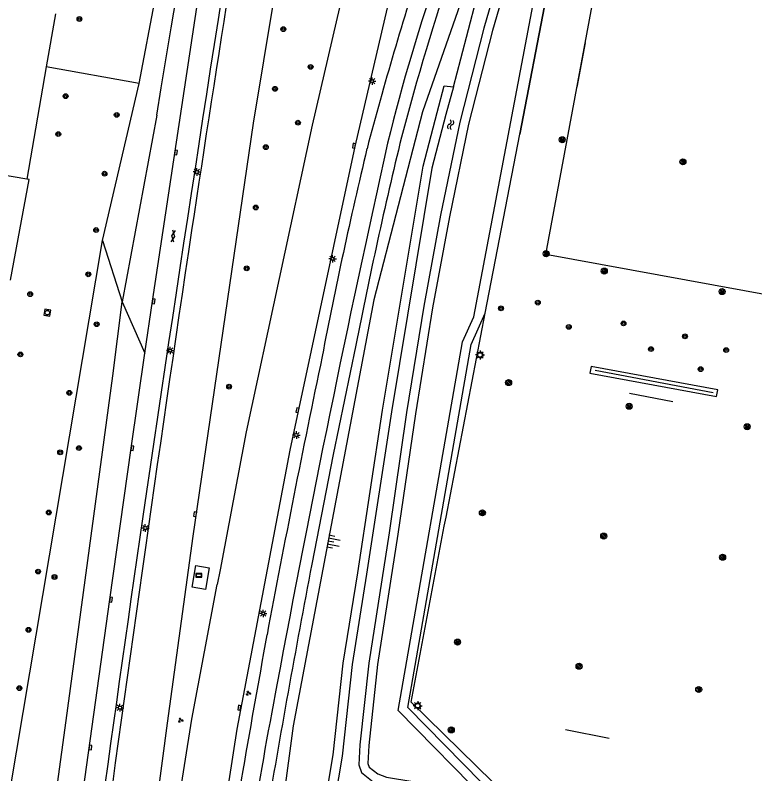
# Model space of a CAD drawing. Extents: x 130998 to 133001, y 398999 to 403002.
# Drawn here: x 132747.8 to 132870.8, y 399072.4 to 399198.5 of the extents above; entities that cross this region are included whole.
import ezdxf

# ---------------------------------------------------------------- set-up
doc = ezdxf.new("R2010")
doc.units = 0
for name, color, linetype in [('bs-afsc-ballenvanger', 7, 'Continuous'), ('bs-afsc-belijning', 7, 'Continuous'), ('bs-afsc-doel', 7, 'Continuous'), ('bs-afsc-poort', 7, 'Continuous'), ('bs-symb-cornervlag', 7, 'Continuous'), ('bs-symb-sproeier', 7, 'Continuous'), ('bs-symb-veldverlichting', 7, 'Continuous'), ('gg-afsc-hekwerk', 7, 'Continuous'), ('gg-knt-BGT kruinlijn', 7, 'Continuous'), ('gg-knt-bovenkant onderkant talud', 7, 'Continuous'), ('gg-knt-verharding', 7, 'Continuous'), ('gg-kntw-bovenkant insteek waterloop', 7, 'Continuous'), ('gt-grn-groengrens', 7, 'Continuous'), ('gt-grn-groengrens NZ', 7, 'Continuous'), ('gt-symb-boom', 7, 'Continuous'), ('gt-symb-gesloten verharding', 7, 'Continuous'), ('gt-symb-groenvak', 7, 'Continuous'), ('gt-symb-kolk', 7, 'Continuous'), ('gt-symb-lichtmast', 7, 'Continuous'), ('gt-symb-reclamebord', 7, 'Continuous'), ('gt-symb-rioolschacht', 7, 'Continuous'), ('gt-symb-talud symbool', 7, 'Continuous'), ('gt-symb-watersymbool', 7, 'Continuous')]:
    doc.layers.add(name, color=color, linetype=linetype)

# ---------------------------------------------------------------- blocks, each defined once
blk = doc.blocks.new('gt0-LMAST')
at = {"layer": 'gt-symb-lichtmast'}
for p, q in [((-0.18, 0.17), (-0.45, 0.44)), ((-0.01, 0.25), (-0.01, 0.62)), ((0.17, 0.17), (0.44, 0.44)), ((-0.26, 0), (-0.63, 0)), ((-0.18, -0.18), (-0.45, -0.45)), ((-0.01, -0.25), (-0.01, -0.63)), ((0.44, -0.45), (0.17, -0.18)), ((0.24, 0), (0.62, 0))]:
    blk.add_line(p, q, dxfattribs=at)
blk.add_circle((-0.01, 0), 0.25, dxfattribs=at)
blk = doc.blocks.new('gt0-WA')
at = {"layer": 'gt-symb-watersymbool'}
for centre, start, end in [((-0.32, 0.02), 28.0725, 151.9275), ((0.43, 0.42), 208.0725, 331.9275), ((-0.32, -0.43), 28.0725, 151.9275), ((0.43, -0.03), 208.0725, 331.9275)]:
    blk.add_arc(centre, 0.425, start, end, dxfattribs=at)
blk = doc.blocks.new('gt0-BOOM')
at = {"layer": 'gt-symb-boom'}
for radius in [0.4, 0.2]:
    blk.add_circle((0, 0), radius, dxfattribs=at)
blk = doc.blocks.new('bs0-SPROEIER')
at = {"layer": 'bs-symb-sproeier'}
for p, q in [((-0.34, 0.2), (0.2, -0.34)), ((-0.21, 0.35), (0.34, -0.2)), ((0.03, 0.4), (0.4, 0.03)), ((-0.4, -0.03), (-0.03, -0.4))]:
    blk.add_line(p, q, dxfattribs=at)
blk.add_circle((0, 0), 0.5, dxfattribs=at)
blk = doc.blocks.new('bs0-VELDV')
at = {"layer": 'bs-symb-veldverlichting'}
for p, q in [((-0.38, 0), (-0.75, 0)), ((-0.53, 0.53), (-0.27, 0.27)), ((-0.35, 0.14), (-0.52, 0.22)), ((-0.22, 0.52), (-0.14, 0.35)), ((0, 0.75), (0, 0.38)), ((0.22, 0.52), (0.14, 0.35)), ((0.27, 0.27), (0.53, 0.53)), ((0.35, 0.14), (0.52, 0.22)), ((0.38, 0), (0.75, 0)), ((-0.27, -0.27), (-0.53, -0.53)), ((-0.35, -0.14), (-0.52, -0.22)), ((-0.14, -0.35), (-0.22, -0.52)), ((0, -0.38), (0, -0.75)), ((0.14, -0.35), (0.22, -0.52)), ((0.27, -0.27), (0.53, -0.53)), ((0.35, -0.14), (0.52, -0.22))]:
    blk.add_line(p, q, dxfattribs=at)
blk.add_circle((0, 0), 0.375, dxfattribs=at)
blk = doc.blocks.new('bs0-CORNVLG')
at = {"layer": 'bs-symb-cornervlag'}
for p, q in [((-0.34, 0.2), (0.2, -0.34)), ((-0.21, 0.35), (0.34, -0.2)), ((0.03, 0.4), (0.4, 0.03)), ((-0.4, -0.03), (-0.03, -0.4))]:
    blk.add_line(p, q, dxfattribs=at)
blk.add_circle((0, 0), 0.5, dxfattribs=at)
blk = doc.blocks.new('gt0-GESVH1')
at = {"layer": 'gt-symb-gesloten verharding'}
for p, q in [((-0.99, -0.26), (0.01, 0.24)), ((0.01, -0.26), (-0.99, 0.24)), ((0.01, 0.24), (1.01, -0.26)), ((1.01, 0.24), (0.01, -0.26))]:
    blk.add_line(p, q, dxfattribs=at)
blk = doc.blocks.new('gt0-KOLK')
at = {"layer": 'gt-symb-kolk'}
blk.add_lwpolyline([(0, 0), (0.37, 0), (0.37, 0.4), (-0.38, 0.4), (-0.38, 0), (0, 0)], dxfattribs=at)
blk = doc.blocks.new('gt0-GRVAK')
at = {"layer": 'gt-symb-groenvak'}
for p, q in [((-0.11, 0.19), (-0.23, 0.24)), ((-0.18, 0.15), (0.09, 0.15)), ((-0.09, 0.21), (-0.16, 0.32)), ((-0.05, 0.21), (-0.05, 0.39)), ((0, 0.21), (0.06, 0.32)), ((0.01, 0.19), (0.13, 0.24)), ((0.26, -0.05), (0.2, 0.06)), ((0.3, -0.05), (0.3, 0.13)), ((0.35, -0.05), (0.41, 0.06)), ((-0.24, -0.23), (-0.36, -0.18)), ((-0.32, -0.26), (-0.05, -0.26)), ((-0.23, -0.21), (-0.29, -0.09)), ((-0.18, -0.2), (-0.18, -0.02)), ((-0.14, -0.21), (-0.07, -0.09)), ((-0.12, -0.23), (0, -0.18)), ((0.24, -0.07), (0.12, -0.02)), ((0.17, -0.11), (0.44, -0.11)), ((0.37, -0.07), (0.49, -0.02))]:
    blk.add_line(p, q, dxfattribs=at)
blk = doc.blocks.new('gt0-RBORD')
at = {"layer": 'gt-symb-reclamebord'}
blk.add_lwpolyline([(-0.5, 0.29), (-0.5, -0.29), (0.5, -0.29), (0.5, 0.29), (-0.5, 0.29)], dxfattribs=at)
blk.add_lwpolyline([(-0.42, -0.21), (0.42, -0.21), (0.42, 0.21), (-0.42, 0.21)], close=True, dxfattribs=at)
blk = doc.blocks.new('gt0-TALUD_1')
at = {"layer": 'gt-symb-talud symbool'}
for p, q in [((-1, -1), (-1, 0)), ((-0.5, -2), (-0.5, 0)), ((0, -1), (0, 0)), ((0.5, -2), (0.5, 0)), ((1, -1), (1, 0))]:
    blk.add_line(p, q, dxfattribs=at)
blk = doc.blocks.new('gt0-RS')
at = {"layer": 'gt-symb-rioolschacht'}
blk.add_lwpolyline([(-0.5, -0.5), (0.5, -0.5), (0.5, 0.5), (-0.5, 0.5)], close=True, dxfattribs=at)
blk.add_circle((0, 0), 0.375, dxfattribs=at)

msp = doc.modelspace()

# ---------------------------------------------------------------- linework, layer by layer
at = {"layer": 'bs-afsc-ballenvanger'}
for p, q in [((132831.71, 399178.76), (132836.66, 399204.39)), ((132844.26, 399139.51), (132863.89, 399135.82))]:
    msp.add_line(p, q, dxfattribs=at)
at = {"layer": 'bs-afsc-belijning'}
msp.add_lwpolyline([(132836.04, 399158.76), (132847.73, 399221.65), (132946.28, 399203.77), (132934.58, 399140.74), (132836.04, 399158.76)], dxfattribs=at)
at = {"layer": 'bs-afsc-doel'}
for p, q in [((132841.28, 399186.55), (132842.66, 399193.91)), ((132857.21, 399134.24), (132849.95, 399135.6)), ((132846.59, 399078.26), (132839.31, 399079.68))]:
    msp.add_line(p, q, dxfattribs=at)
at = {"layer": 'bs-afsc-poort'}
msp.add_line((132819.16, 399113.55), (132819.48, 399115.09), dxfattribs=at)
at = {"layer": 'gg-afsc-hekwerk'}
for p, q in [((132836.66, 399204.39), (132831.71, 399178.76)), ((132825.99, 399148.99), (132831.71, 399178.76)), ((132749.7, 399171.27), (132740.28, 399172.89)), ((132819.48, 399115.09), (132825.99, 399148.99)), ((132819.16, 399113.55), (132819.48, 399115.09)), ((132813.64, 399084.33), (132819.16, 399113.55))]:
    msp.add_line(p, q, dxfattribs=at)
for points in [[(132746.98, 399154.48), (132750.08, 399171.21), (132749.7, 399171.27)], [(132813.64, 399084.33), (132829.9, 399068.42), (132869.85, 399050.39)]]:
    msp.add_lwpolyline(points, dxfattribs=at)
at = {"layer": 'gg-knt-BGT kruinlijn'}
msp.add_line((132764.04, 399138.59), (132765.57, 399150.87), dxfattribs=at)
for points in [[(132834.3, 399236.07), (132815.52, 399182.47), (132807.42, 399151.18), (132794, 399080.35), (132789.33, 399045.14), (132794, 399041.39), (132801.2, 399050.42), (132818.12, 399050.02), (132831.86, 399040.08), (132837.57, 399024.39), (132841.08, 399000)], [(132745.44, 399000), (132748.05, 399020.45), (132752.13, 399050.86), (132756.28, 399081.26), (132764.04, 399138.59)]]:
    msp.add_lwpolyline(points, dxfattribs=at)
at = {"layer": 'gg-knt-bovenkant onderkant talud'}
for p, q in [((132772.09, 399186.43), (132773.73, 399196.45)), ((132771.35, 399181.89), (132772.09, 399186.43)), ((132771.35, 399181.89), (132765.57, 399150.87))]:
    msp.add_line(p, q, dxfattribs=at)
msp.add_lwpolyline([(132773.73, 399196.45), (132776.9, 399215.02), (132780.22, 399233.58), (132782.4, 399245.39), (132784.65, 399257.18), (132787.85, 399273.54), (132790.9, 399289.85)], dxfattribs=at)
at = {"layer": 'gg-knt-verharding'}
for p, q in [((132754.47, 399198.73), (132752.95, 399189.95)), ((132752.95, 399189.95), (132749.7, 399171.27)), ((132781.87, 399106.33), (132781.4, 399103.86))]:
    msp.add_line(p, q, dxfattribs=at)
for points in [[(132762.64, 399000), (132764.86, 399018.61), (132773.1, 399080.84), (132777.39, 399111.89), (132787.45, 399180.57), (132799.49, 399253.49), (132821.57, 399368.18), (132821.05, 399368.32), (132828.33, 399401.27), (132834.22, 399426.59)], [(132772.83, 399000), (132775.07, 399017.52), (132784.71, 399079.82), (132793.52, 399126.23), (132804.32, 399176.71), (132840.62, 399332.15), (132851.14, 399355.1)], [(132831.89, 399331.89), (132831.7, 399328.73), (132797.18, 399180.22), (132786.2, 399129.25), (132781.87, 399106.33)], [(132769.35, 399142.31), (132770.6, 399150.97), (132778.15, 399200.89), (132781.99, 399224.79), (132786.22, 399249.91), (132790.59, 399274.7), (132794.99, 399298.78), (132797.36, 399311.27), (132799.62, 399322.83)], [(132804.46, 399143.67), (132800.7, 399125.48), (132797.12, 399107.25)], [(132749.95, 399002.04), (132753.42, 399028.15), (132756.71, 399052.39), (132763.52, 399101.36), (132767.07, 399126.55), (132769.35, 399142.31)], [(132864.45, 399135.13), (132864.67, 399136.25), (132843.58, 399140.14), (132843.38, 399138.99), (132864.45, 399135.13)], [(132777.21, 399103.4), (132777.82, 399107.01), (132780.03, 399106.64), (132779.42, 399103.03), (132777.21, 399103.4)], [(132764.71, 399000), (132767.18, 399018.45), (132777.17, 399081.48), (132781.4, 399103.86)]]:
    msp.add_lwpolyline(points, dxfattribs=at)
for centre, radius, start, end in [((143166.15, 397580.87), 10509.75, 170.876582, 171.605417), ((137906, 398390.23), 5186.72, 170.47897, 171.43436), ((133374.54, 399026.19), 587.73, 161.95329, 165.19886), ((133254.32, 399061.31), 457.47, 161.4061, 165.187), ((133115.13, 399102.44), 314.43, 160.6414, 166.2345), ((133603.88, 398986.38), 814.75, 166.37823, 168.86943), ((135379.06, 398604.98), 2632.29, 167.4434, 169.44403), ((133560.62, 398995.23), 775.75, 166.49905, 169.11114), ((140833.17, 397962.77), 8144.93, 171.527875, 172.332985), ((135053.78, 398670.71), 2303.61, 168.20044, 169.37402), ((140627.78, 397979.96), 7940.34, 171.780294, 172.580954), ((134851.57, 398715.18), 2091.52, 169.19562, 170.38048), ((134921.83, 398704.95), 2167.64, 169.62051, 170.91324), ((133805.85, 398893.52), 1032.85, 169.19143, 171.95392)]:
    msp.add_arc(centre, radius, start, end, dxfattribs=at)
at = {"layer": 'gg-kntw-bovenkant insteek waterloop'}
for points in [[(132820.67, 399186.64), (132821.91, 399191.29), (132824.46, 399201.06), (132826.5, 399208.18), (132829.31, 399217.18), (132832.16, 399225.07), (132834.81, 399233.66), (132835.54, 399235.7)], [(132830.68, 399213.37), (132825.73, 399196.38), (132821.76, 399180.76), (132818.54, 399165.3), (132815.74, 399150.14), (132812.88, 399132.49), (132809.97, 399112.45), (132806.6, 399090.78), (132805.12, 399077.2), (132804.96, 399073.89), (132805.37, 399072.62), (132807.35, 399071.04)], [(132820.67, 399186.64), (132819.42, 399181.99), (132817.12, 399173.09), (132810.39, 399132.6), (132806.25, 399105.59), (132803.85, 399090.58), (132802.16, 399075.32), (132800.38, 399064.84)]]:
    msp.add_lwpolyline(points, dxfattribs=at)
at = {"layer": 'gt-grn-groengrens'}
for p, q in [((132768.4, 399187.18), (132752.95, 399189.95)), ((132762.31, 399161.08), (132768.4, 399187.18)), ((132735.19, 399000), (132762.31, 399161.08)), ((132762.31, 399161.08), (132765.57, 399150.87)), ((132765.57, 399150.87), (132769.35, 399142.31))]:
    msp.add_line(p, q, dxfattribs=at)
for points in [[(132806.47, 399074.09), (132806.66, 399073.51), (132808.09, 399072.37), (132809.57, 399071.84), (132813.92, 399071.09), (132816.59, 399070.41), (132819.18, 399069.85), (132822.17, 399069.13), (132824.55, 399068.48), (132826.65, 399067.52), (132811.48, 399082.92), (132822.17, 399144.21), (132824.07, 399148.38), (132840.06, 399232.57)], [(132832.11, 399212.93), (132827.18, 399195.98), (132823.22, 399180.43), (132820.02, 399165.01), (132817.21, 399149.89), (132814.36, 399132.26), (132811.45, 399112.23), (132808.08, 399090.59), (132806.61, 399077.08), (132806.47, 399074.09)], [(132798.6, 399063.38), (132800.68, 399075.53), (132802.36, 399090.78), (132804.77, 399105.82), (132808.9, 399132.83), (132815.65, 399173.4), (132817.97, 399182.37), (132819.15, 399186.76), (132820.67, 399186.64)], [(132859.8, 399000), (132868.76, 399049.61), (132828.43, 399067.85), (132813.09, 399083.42), (132823.61, 399143.76), (132825.99, 399148.99)]]:
    msp.add_lwpolyline(points, dxfattribs=at)
at = {"layer": 'gt-grn-groengrens NZ'}
msp.add_line((132768.4, 399187.18), (132787.95, 399290.39), dxfattribs=at)

# ---------------------------------------------------------------- block references
at = {"layer": 'bs-symb-cornervlag'}
msp.add_blockref('bs0-CORNVLG', (132836.11, 399158.86), dxfattribs=at)
at = {"layer": 'bs-symb-sproeier'}
for p in [(132838.78, 399177.82), (132858.87, 399174.14), (132845.78, 399155.98), (132865.39, 399152.56), (132829.87, 399137.43), (132849.92, 399133.5), (132869.55, 399130.1), (132825.51, 399115.79), (132845.68, 399111.93), (132865.47, 399108.4), (132821.37, 399094.3), (132841.58, 399090.27), (132861.49, 399086.41), (132820.33, 399079.69)]:
    msp.add_blockref('bs0-SPROEIER', p, dxfattribs=at)
at = {"layer": 'bs-symb-veldverlichting'}
for p in [(132825.11, 399142.04), (132814.74, 399083.71)]:
    msp.add_blockref('bs0-VELDV', p, dxfattribs=at)
at = {"layer": 'gt-symb-boom'}
for p in [(132758.47, 399197.89), (132792.39, 399196.21), (132796.93, 399189.93), (132791, 399186.28), (132756.17, 399185.06), (132764.67, 399181.95), (132794.82, 399180.65), (132754.95, 399178.76), (132789.47, 399176.59), (132762.65, 399172.17), (132787.8, 399166.56), (132761.24, 399162.8), (132786.29, 399156.44), (132759.95, 399155.45), (132750.28, 399152.15), (132828.6, 399149.79), (132834.73, 399150.74), (132848.99, 399147.28), (132761.34, 399147.14), (132839.89, 399146.7), (132859.2, 399145.13), (132853.55, 399143.01), (132866.05, 399142.84), (132748.65, 399142.12), (132861.81, 399139.68), (132783.37, 399136.76), (132756.78, 399135.74), (132755.26, 399125.84), (132758.39, 399126.55), (132753.37, 399115.84), (132751.59, 399106.02), (132754.32, 399105.12), (132750, 399096.33), (132748.48, 399086.64)]:
    msp.add_blockref('gt0-BOOM', p, dxfattribs=at)
at = {"layer": 'gt-symb-gesloten verharding', "rotation": 81.43241009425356}
msp.add_blockref('gt0-GESVH1', (132774.05, 399161.78), dxfattribs=at)
at = {"layer": 'gt-symb-groenvak'}
for p in [(132786.57, 399085.78), (132775.29, 399081.29)]:
    msp.add_blockref('gt0-GRVAK', p, dxfattribs=at)
at = {"layer": 'gt-symb-kolk'}
for p, rotation in [((132804.34, 399176.78), 77.81315978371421), ((132774.33, 399175.73), -98.62422873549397), ((132770.6, 399150.97), -98.39757257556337), ((132794.93, 399132.82), 78.4092631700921), ((132767.07, 399126.55), -98.10579358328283), ((132777.52, 399115.57), -98.62422873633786), ((132763.52, 399101.36), -97.9355503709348), ((132784.87, 399083.41), -100.01793447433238), ((132760.11, 399076.78), -97.93555037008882)]:
    msp.add_blockref('gt0-KOLK', p, dxfattribs=dict(at, rotation=rotation))
at = {"layer": 'gt-symb-lichtmast'}
for p in [(132807.17, 399187.57), (132778.02, 399172.46), (132800.59, 399158.02), (132773.57, 399142.77), (132794.57, 399128.72), (132769.44, 399113.26), (132789.05, 399099.06), (132765.22, 399083.39)]:
    msp.add_blockref('gt0-LMAST', p, dxfattribs=at)
at = {"layer": 'gt-symb-reclamebord'}
msp.add_blockref('gt0-RBORD', (132778.33, 399105.4), dxfattribs=at)
at = {"layer": 'gt-symb-rioolschacht', "rotation": 170.2078537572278}
msp.add_blockref('gt0-RS', (132753.14, 399149.06), dxfattribs=at)
at = {"layer": 'gt-symb-talud symbool', "xscale": 1.0004424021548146, "yscale": 1.0004424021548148, "rotation": 79.28535610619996}
msp.add_blockref('gt0-TALUD_1', (132799.79, 399111.07), dxfattribs=at)
at = {"layer": 'gt-symb-watersymbool', "rotation": 78.28547478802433}
msp.add_blockref('gt0-WA', (132820.2, 399180.29), dxfattribs=at)

doc.saveas('drawing.dxf')
